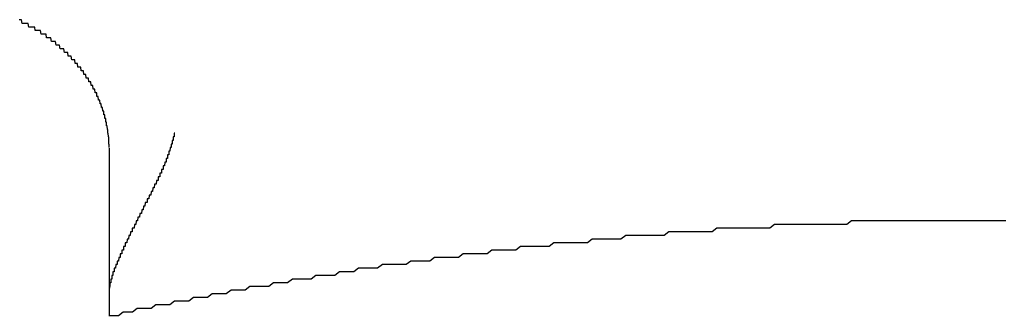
# Model space of a CAD drawing. Extents: x 1107 to 4046, y 937 to 3355.
# Tile 606 of 656: x 2197.734 to 2200.429, y 2701.202 to 2702.013. Entities that reach past the tile are written whole.
import ezdxf

# ---------------------------------------------------------------- set-up
doc = ezdxf.new("R2010")
doc.units = 0
doc.layers.add('KF_VIDA_L___C_REAR', color=7, linetype='CONTINUOUS')

# ---------------------------------------------------------------- blocks, each defined once
blk = doc.blocks.new('KF_VIDA_L___C_REAR')
at = {"layer": 'KF_VIDA_L___C_REAR'}
for p, q in [((11, 1012.449069), (11, 1012.054545)), ((11, 1012.054545), (11, 1011.988826))]:
    blk.add_line(p, q, dxfattribs=at)
for points in [[(11, 1012.45, 0), (11, 1012.45, 0), (11, 1012.45, 0), (11, 1012.45, 0), (11, 1012.45, 0), (10.9999, 1012.46, 0), (10.9999, 1012.46, 0), (10.9999, 1012.46, 0), (10.9998, 1012.46, 0), (10.9998, 1012.46, 0), (10.9997, 1012.46, 0), (10.9997, 1012.46, 0), (10.9996, 1012.46, 0), (10.9995, 1012.47, 0), (10.9995, 1012.47, 0), (10.9994, 1012.47, 0), (10.9993, 1012.47, 0), (10.9992, 1012.47, 0), (10.9991, 1012.47, 0), (10.999, 1012.47, 0), (10.9989, 1012.48, 0), (10.9988, 1012.48, 0), (10.9987, 1012.48, 0), (10.9986, 1012.48, 0), (10.9985, 1012.48, 0), (10.9983, 1012.48, 0), (10.9982, 1012.48, 0), (10.9981, 1012.48, 0), (10.9979, 1012.49, 0), (10.9978, 1012.49, 0), (10.9976, 1012.49, 0), (10.9974, 1012.49, 0), (10.9973, 1012.49, 0), (10.9971, 1012.49, 0), (10.9969, 1012.49, 0), (10.9967, 1012.5, 0), (10.9965, 1012.5, 0), (10.9963, 1012.5, 0), (10.9961, 1012.5, 0), (10.9959, 1012.5, 0), (10.9957, 1012.5, 0), (10.9955, 1012.5, 0), (10.9953, 1012.5, 0), (10.995, 1012.51, 0), (10.9948, 1012.51, 0), (10.9946, 1012.51, 0), (10.9943, 1012.51, 0), (10.9941, 1012.51, 0), (10.9938, 1012.51, 0), (10.9936, 1012.51, 0), (10.9933, 1012.51, 0), (10.993, 1012.52, 0), (10.9928, 1012.52, 0), (10.9925, 1012.52, 0), (10.9922, 1012.52, 0), (10.9919, 1012.52, 0), (10.9916, 1012.52, 0), (10.9913, 1012.52, 0), (10.991, 1012.53, 0), (10.9907, 1012.53, 0), (10.9903, 1012.53, 0), (10.99, 1012.53, 0), (10.9897, 1012.53, 0), (10.9893, 1012.53, 0), (10.989, 1012.53, 0), (10.9887, 1012.53, 0), (10.9883, 1012.54, 0), (10.9879, 1012.54, 0), (10.9876, 1012.54, 0), (10.9872, 1012.54, 0), (10.9868, 1012.54, 0), (10.9865, 1012.54, 0), (10.9861, 1012.54, 0), (10.9857, 1012.54, 0), (10.9853, 1012.55, 0), (10.9849, 1012.55, 0), (10.9845, 1012.55, 0), (10.9841, 1012.55, 0), (10.9836, 1012.55, 0), (10.9832, 1012.55, 0), (10.9828, 1012.55, 0), (10.9824, 1012.56, 0), (10.9819, 1012.56, 0), (10.9815, 1012.56, 0), (10.981, 1012.56, 0), (10.9806, 1012.56, 0), (10.9801, 1012.56, 0), (10.9796, 1012.56, 0), (10.9792, 1012.56, 0), (10.9787, 1012.57, 0), (10.9782, 1012.57, 0), (10.9777, 1012.57, 0), (10.9772, 1012.57, 0), (10.9767, 1012.57, 0), (10.9762, 1012.57, 0), (10.9757, 1012.57, 0), (10.9752, 1012.57, 0), (10.9746, 1012.58, 0), (10.9741, 1012.58, 0), (10.9736, 1012.58, 0), (10.973, 1012.58, 0), (10.9725, 1012.58, 0), (10.9719, 1012.58, 0), (10.9714, 1012.58, 0), (10.9708, 1012.58, 0), (10.9703, 1012.59, 0), (10.9697, 1012.59, 0), (10.9691, 1012.59, 0), (10.9685, 1012.59, 0), (10.9679, 1012.59, 0), (10.9673, 1012.59, 0), (10.9667, 1012.59, 0), (10.9661, 1012.6, 0), (10.9655, 1012.6, 0), (10.9649, 1012.6, 0), (10.9643, 1012.6, 0), (10.9636, 1012.6, 0), (10.963, 1012.6, 0), (10.9624, 1012.6, 0), (10.9617, 1012.6, 0), (10.9611, 1012.61, 0), (10.9604, 1012.61, 0), (10.9598, 1012.61, 0), (10.9591, 1012.61, 0), (10.9584, 1012.61, 0), (10.9577, 1012.61, 0), (10.9571, 1012.61, 0), (10.9564, 1012.61, 0), (10.9557, 1012.62, 0), (10.955, 1012.62, 0), (10.9543, 1012.62, 0), (10.9536, 1012.62, 0), (10.9528, 1012.62, 0), (10.9521, 1012.62, 0), (10.9514, 1012.62, 0), (10.9507, 1012.62, 0), (10.9499, 1012.63, 0), (10.9492, 1012.63, 0), (10.9484, 1012.63, 0), (10.9477, 1012.63, 0), (10.9469, 1012.63, 0), (10.9461, 1012.63, 0), (10.9454, 1012.63, 0), (10.9446, 1012.63, 0), (10.9438, 1012.64, 0), (10.943, 1012.64, 0), (10.9422, 1012.64, 0), (10.9414, 1012.64, 0), (10.9406, 1012.64, 0), (10.9398, 1012.64, 0), (10.939, 1012.64, 0), (10.9382, 1012.64, 0), (10.9373, 1012.64, 0), (10.9365, 1012.65, 0), (10.9357, 1012.65, 0), (10.9348, 1012.65, 0), (10.934, 1012.65, 0), (10.9331, 1012.65, 0), (10.9322, 1012.65, 0), (10.9314, 1012.65, 0), (10.9305, 1012.65, 0), (10.9296, 1012.66, 0), (10.9287, 1012.66, 0), (10.9279, 1012.66, 0), (10.927, 1012.66, 0), (10.9261, 1012.66, 0), (10.9252, 1012.66, 0), (10.9243, 1012.66, 0), (10.9233, 1012.66, 0), (10.9224, 1012.67, 0), (10.9215, 1012.67, 0), (10.9206, 1012.67, 0), (10.9196, 1012.67, 0), (10.9187, 1012.67, 0), (10.9177, 1012.67, 0), (10.9168, 1012.67, 0), (10.9158, 1012.67, 0), (10.9148, 1012.67, 0), (10.9139, 1012.68, 0), (10.9129, 1012.68, 0), (10.9119, 1012.68, 0), (10.9109, 1012.68, 0), (10.9099, 1012.68, 0), (10.9089, 1012.68, 0), (10.9079, 1012.68, 0), (10.9069, 1012.68, 0), (10.9059, 1012.69, 0), (10.9049, 1012.69, 0), (10.9039, 1012.69, 0), (10.9028, 1012.69, 0), (10.9018, 1012.69, 0), (10.9008, 1012.69, 0), (10.8997, 1012.69, 0), (10.8987, 1012.69, 0), (10.8976, 1012.69, 0), (10.8965, 1012.7, 0), (10.8955, 1012.7, 0), (10.8944, 1012.7, 0), (10.8933, 1012.7, 0), (10.8922, 1012.7, 0), (10.8911, 1012.7, 0), (10.89, 1012.7, 0), (10.8889, 1012.7, 0), (10.8878, 1012.7, 0), (10.8867, 1012.71, 0), (10.8856, 1012.71, 0), (10.8845, 1012.71, 0), (10.8834, 1012.71, 0), (10.8822, 1012.71, 0), (10.8811, 1012.71, 0), (10.8799, 1012.71, 0), (10.8788, 1012.71, 0), (10.8776, 1012.71, 0), (10.8765, 1012.72, 0), (10.8753, 1012.72, 0), (10.8742, 1012.72, 0), (10.873, 1012.72, 0), (10.8718, 1012.72, 0), (10.8706, 1012.72, 0), (10.8694, 1012.72, 0), (10.8682, 1012.72, 0), (10.867, 1012.72, 0), (10.8658, 1012.72, 0), (10.8646, 1012.73, 0), (10.8634, 1012.73, 0), (10.8622, 1012.73, 0), (10.861, 1012.73, 0), (10.8597, 1012.73, 0), (10.8585, 1012.73, 0), (10.8573, 1012.73, 0), (10.856, 1012.73, 0), (10.8548, 1012.73, 0), (10.8535, 1012.74, 0), (10.8523, 1012.74, 0), (10.851, 1012.74, 0), (10.8497, 1012.74, 0), (10.8485, 1012.74, 0), (10.8472, 1012.74, 0), (10.8459, 1012.74, 0), (10.8446, 1012.74, 0), (10.8433, 1012.74, 0), (10.842, 1012.74, 0), (10.8407, 1012.75, 0), (10.8394, 1012.75, 0), (10.8381, 1012.75, 0), (10.8368, 1012.75, 0), (10.8355, 1012.75, 0), (10.8341, 1012.75, 0), (10.8328, 1012.75, 0), (10.8315, 1012.75, 0), (10.8301, 1012.75, 0), (10.8288, 1012.75, 0), (10.8274, 1012.76, 0), (10.8261, 1012.76, 0), (10.8247, 1012.76, 0), (10.8234, 1012.76, 0), (10.822, 1012.76, 0), (10.8206, 1012.76, 0), (10.8192, 1012.76, 0), (10.8179, 1012.76, 0), (10.8165, 1012.76, 0), (10.8151, 1012.76, 0), (10.8137, 1012.76, 0), (10.8123, 1012.77, 0), (10.8109, 1012.77, 0), (10.8095, 1012.77, 0), (10.8081, 1012.77, 0), (10.8066, 1012.77, 0), (10.8052, 1012.77, 0), (10.8038, 1012.77, 0), (10.8024, 1012.77, 0), (10.8009, 1012.77, 0), (10.7995, 1012.77, 0), (10.798, 1012.77, 0), (10.7966, 1012.78, 0), (10.7951, 1012.78, 0), (10.7937, 1012.78, 0), (10.7922, 1012.78, 0), (10.7908, 1012.78, 0), (10.7893, 1012.78, 0), (10.7878, 1012.78, 0), (10.7863, 1012.78, 0), (10.7848, 1012.78, 0), (10.7834, 1012.78, 0), (10.7819, 1012.78, 0), (10.7804, 1012.78, 0), (10.7789, 1012.79, 0), (10.7774, 1012.79, 0), (10.7759, 1012.79, 0), (10.7743, 1012.79, 0), (10.7728, 1012.79, 0), (10.7713, 1012.79, 0), (10.7698, 1012.79, 0), (10.7682, 1012.79, 0), (10.7667, 1012.79, 0), (10.7652, 1012.79, 0), (10.7636, 1012.79, 0), (10.7621, 1012.79, 0), (10.7605, 1012.8, 0), (10.759, 1012.8, 0), (10.7574, 1012.8, 0), (10.7559, 1012.8, 0), (10.7543, 1012.8, 0)], [(11.1801, 1012.49, 0), (11.18, 1012.49, 0), (11.1799, 1012.49, 0), (11.1797, 1012.49, 0), (11.1796, 1012.49, 0), (11.1795, 1012.49, 0), (11.1794, 1012.49, 0), (11.1793, 1012.49, 0), (11.1792, 1012.49, 0), (11.179, 1012.49, 0), (11.1789, 1012.49, 0), (11.1788, 1012.49, 0), (11.1787, 1012.49, 0), (11.1786, 1012.49, 0), (11.1784, 1012.49, 0), (11.1783, 1012.49, 0), (11.1782, 1012.49, 0), (11.1781, 1012.48, 0), (11.178, 1012.48, 0), (11.1778, 1012.48, 0), (11.1777, 1012.48, 0), (11.1776, 1012.48, 0), (11.1775, 1012.48, 0), (11.1774, 1012.48, 0), (11.1772, 1012.48, 0), (11.1771, 1012.48, 0), (11.177, 1012.48, 0), (11.1769, 1012.48, 0), (11.1768, 1012.48, 0), (11.1766, 1012.48, 0), (11.1765, 1012.48, 0), (11.1764, 1012.48, 0), (11.1763, 1012.48, 0), (11.1761, 1012.48, 0), (11.176, 1012.48, 0), (11.1759, 1012.48, 0), (11.1758, 1012.48, 0), (11.1756, 1012.48, 0), (11.1755, 1012.47, 0), (11.1754, 1012.47, 0), (11.1753, 1012.47, 0), (11.1751, 1012.47, 0), (11.175, 1012.47, 0), (11.1749, 1012.47, 0), (11.1747, 1012.47, 0), (11.1746, 1012.47, 0), (11.1745, 1012.47, 0), (11.1744, 1012.47, 0), (11.1742, 1012.47, 0), (11.1741, 1012.47, 0), (11.174, 1012.47, 0), (11.1738, 1012.47, 0), (11.1737, 1012.47, 0), (11.1736, 1012.47, 0), (11.1735, 1012.47, 0), (11.1733, 1012.47, 0), (11.1732, 1012.47, 0), (11.1731, 1012.47, 0), (11.1729, 1012.47, 0), (11.1728, 1012.47, 0), (11.1727, 1012.46, 0), (11.1725, 1012.46, 0), (11.1724, 1012.46, 0), (11.1723, 1012.46, 0), (11.1721, 1012.46, 0), (11.172, 1012.46, 0), (11.1719, 1012.46, 0), (11.1717, 1012.46, 0), (11.1716, 1012.46, 0), (11.1715, 1012.46, 0), (11.1713, 1012.46, 0), (11.1712, 1012.46, 0), (11.1711, 1012.46, 0), (11.1709, 1012.46, 0), (11.1708, 1012.46, 0), (11.1707, 1012.46, 0), (11.1705, 1012.46, 0), (11.1704, 1012.46, 0), (11.1702, 1012.46, 0), (11.1701, 1012.46, 0), (11.17, 1012.46, 0), (11.1698, 1012.46, 0), (11.1697, 1012.45, 0), (11.1695, 1012.45, 0), (11.1694, 1012.45, 0), (11.1693, 1012.45, 0), (11.1691, 1012.45, 0), (11.169, 1012.45, 0), (11.1689, 1012.45, 0), (11.1687, 1012.45, 0), (11.1686, 1012.45, 0), (11.1684, 1012.45, 0), (11.1683, 1012.45, 0), (11.1681, 1012.45, 0), (11.168, 1012.45, 0), (11.1679, 1012.45, 0), (11.1677, 1012.45, 0), (11.1676, 1012.45, 0), (11.1674, 1012.45, 0), (11.1673, 1012.45, 0), (11.1671, 1012.45, 0), (11.167, 1012.45, 0), (11.1669, 1012.45, 0), (11.1667, 1012.45, 0), (11.1666, 1012.44, 0), (11.1664, 1012.44, 0), (11.1663, 1012.44, 0), (11.1661, 1012.44, 0), (11.166, 1012.44, 0), (11.1658, 1012.44, 0), (11.1657, 1012.44, 0), (11.1656, 1012.44, 0), (11.1654, 1012.44, 0), (11.1653, 1012.44, 0), (11.1651, 1012.44, 0), (11.165, 1012.44, 0), (11.1648, 1012.44, 0), (11.1647, 1012.44, 0), (11.1645, 1012.44, 0), (11.1644, 1012.44, 0), (11.1642, 1012.44, 0), (11.1641, 1012.44, 0), (11.1639, 1012.44, 0), (11.1638, 1012.44, 0), (11.1636, 1012.44, 0), (11.1635, 1012.44, 0), (11.1633, 1012.44, 0), (11.1632, 1012.43, 0), (11.163, 1012.43, 0), (11.1629, 1012.43, 0), (11.1627, 1012.43, 0), (11.1626, 1012.43, 0), (11.1624, 1012.43, 0), (11.1623, 1012.43, 0), (11.1621, 1012.43, 0), (11.162, 1012.43, 0), (11.1618, 1012.43, 0), (11.1616, 1012.43, 0), (11.1615, 1012.43, 0), (11.1613, 1012.43, 0), (11.1612, 1012.43, 0), (11.161, 1012.43, 0), (11.1609, 1012.43, 0), (11.1607, 1012.43, 0), (11.1606, 1012.43, 0), (11.1604, 1012.43, 0), (11.1603, 1012.43, 0), (11.1601, 1012.43, 0), (11.1599, 1012.43, 0), (11.1598, 1012.43, 0), (11.1596, 1012.42, 0), (11.1595, 1012.42, 0), (11.1593, 1012.42, 0), (11.1592, 1012.42, 0), (11.159, 1012.42, 0), (11.1588, 1012.42, 0), (11.1587, 1012.42, 0), (11.1585, 1012.42, 0), (11.1584, 1012.42, 0), (11.1582, 1012.42, 0), (11.158, 1012.42, 0), (11.1579, 1012.42, 0), (11.1577, 1012.42, 0), (11.1576, 1012.42, 0), (11.1574, 1012.42, 0), (11.1572, 1012.42, 0), (11.1571, 1012.42, 0), (11.1569, 1012.42, 0), (11.1568, 1012.42, 0), (11.1566, 1012.42, 0), (11.1564, 1012.42, 0), (11.1563, 1012.42, 0), (11.1561, 1012.42, 0), (11.156, 1012.41, 0), (11.1558, 1012.41, 0), (11.1556, 1012.41, 0), (11.1555, 1012.41, 0), (11.1553, 1012.41, 0), (11.1551, 1012.41, 0), (11.155, 1012.41, 0), (11.1548, 1012.41, 0), (11.1546, 1012.41, 0), (11.1545, 1012.41, 0), (11.1543, 1012.41, 0), (11.1541, 1012.41, 0), (11.154, 1012.41, 0), (11.1538, 1012.41, 0), (11.1536, 1012.41, 0), (11.1535, 1012.41, 0), (11.1533, 1012.41, 0), (11.1531, 1012.41, 0), (11.153, 1012.41, 0), (11.1528, 1012.41, 0), (11.1526, 1012.41, 0), (11.1525, 1012.41, 0), (11.1523, 1012.41, 0), (11.1521, 1012.41, 0), (11.152, 1012.4, 0), (11.1518, 1012.4, 0), (11.1516, 1012.4, 0), (11.1515, 1012.4, 0), (11.1513, 1012.4, 0), (11.1511, 1012.4, 0), (11.1509, 1012.4, 0), (11.1508, 1012.4, 0), (11.1506, 1012.4, 0), (11.1504, 1012.4, 0), (11.1503, 1012.4, 0), (11.1501, 1012.4, 0), (11.1499, 1012.4, 0), (11.1498, 1012.4, 0), (11.1496, 1012.4, 0), (11.1494, 1012.4, 0), (11.1492, 1012.4, 0), (11.1491, 1012.4, 0), (11.1489, 1012.4, 0), (11.1487, 1012.4, 0), (11.1485, 1012.4, 0), (11.1484, 1012.4, 0), (11.1482, 1012.4, 0), (11.148, 1012.4, 0), (11.1478, 1012.39, 0), (11.1477, 1012.39, 0), (11.1475, 1012.39, 0), (11.1473, 1012.39, 0), (11.1471, 1012.39, 0), (11.147, 1012.39, 0), (11.1468, 1012.39, 0), (11.1466, 1012.39, 0), (11.1464, 1012.39, 0), (11.1463, 1012.39, 0), (11.1461, 1012.39, 0), (11.1459, 1012.39, 0), (11.1457, 1012.39, 0), (11.1455, 1012.39, 0), (11.1454, 1012.39, 0), (11.1452, 1012.39, 0), (11.145, 1012.39, 0), (11.1448, 1012.39, 0), (11.1447, 1012.39, 0), (11.1445, 1012.39, 0), (11.1443, 1012.39, 0), (11.1441, 1012.39, 0), (11.1439, 1012.39, 0), (11.1438, 1012.39, 0), (11.1436, 1012.38, 0), (11.1434, 1012.38, 0), (11.1432, 1012.38, 0), (11.143, 1012.38, 0), (11.1429, 1012.38, 0), (11.1427, 1012.38, 0), (11.1425, 1012.38, 0), (11.1423, 1012.38, 0), (11.1421, 1012.38, 0), (11.1419, 1012.38, 0), (11.1418, 1012.38, 0), (11.1416, 1012.38, 0), (11.1414, 1012.38, 0), (11.1412, 1012.38, 0), (11.141, 1012.38, 0), (11.1408, 1012.38, 0), (11.1407, 1012.38, 0), (11.1405, 1012.38, 0), (11.1403, 1012.38, 0), (11.1401, 1012.38, 0), (11.1399, 1012.38, 0), (11.1397, 1012.38, 0), (11.1395, 1012.38, 0), (11.1394, 1012.38, 0), (11.1392, 1012.38, 0), (11.139, 1012.37, 0), (11.1388, 1012.37, 0), (11.1386, 1012.37, 0), (11.1384, 1012.37, 0), (11.1382, 1012.37, 0), (11.1381, 1012.37, 0), (11.1379, 1012.37, 0), (11.1377, 1012.37, 0), (11.1375, 1012.37, 0), (11.1373, 1012.37, 0), (11.1371, 1012.37, 0), (11.1369, 1012.37, 0), (11.1367, 1012.37, 0), (11.1365, 1012.37, 0), (11.1364, 1012.37, 0), (11.1362, 1012.37, 0), (11.136, 1012.37, 0), (11.1358, 1012.37, 0), (11.1356, 1012.37, 0), (11.1354, 1012.37, 0), (11.1352, 1012.37, 0), (11.135, 1012.37, 0), (11.1348, 1012.37, 0), (11.1346, 1012.37, 0), (11.1345, 1012.37, 0), (11.1343, 1012.36, 0), (11.1341, 1012.36, 0), (11.1339, 1012.36, 0), (11.1337, 1012.36, 0), (11.1335, 1012.36, 0), (11.1333, 1012.36, 0), (11.1331, 1012.36, 0), (11.1329, 1012.36, 0), (11.1327, 1012.36, 0), (11.1325, 1012.36, 0), (11.1323, 1012.36, 0), (11.1321, 1012.36, 0), (11.1319, 1012.36, 0), (11.1317, 1012.36, 0), (11.1315, 1012.36, 0), (11.1313, 1012.36, 0), (11.1312, 1012.36, 0), (11.131, 1012.36, 0), (11.1308, 1012.36, 0), (11.1306, 1012.36, 0), (11.1304, 1012.36, 0), (11.1302, 1012.36, 0), (11.13, 1012.36, 0), (11.1298, 1012.36, 0), (11.1296, 1012.36, 0)], [(11.1296, 1012.36, 0), (11.1287, 1012.35, 0), (11.1278, 1012.35, 0), (11.1269, 1012.35, 0), (11.1261, 1012.35, 0), (11.1252, 1012.35, 0), (11.1243, 1012.35, 0), (11.1234, 1012.34, 0), (11.1226, 1012.34, 0), (11.1217, 1012.34, 0), (11.1208, 1012.34, 0), (11.1199, 1012.34, 0), (11.1191, 1012.33, 0), (11.1182, 1012.33, 0), (11.1173, 1012.33, 0), (11.1165, 1012.33, 0), (11.1156, 1012.33, 0), (11.1148, 1012.33, 0), (11.1139, 1012.32, 0), (11.113, 1012.32, 0), (11.1122, 1012.32, 0), (11.1113, 1012.32, 0), (11.1105, 1012.32, 0), (11.1096, 1012.32, 0), (11.1088, 1012.31, 0), (11.108, 1012.31, 0), (11.1071, 1012.31, 0), (11.1063, 1012.31, 0), (11.1054, 1012.31, 0), (11.1046, 1012.31, 0), (11.1038, 1012.3, 0), (11.103, 1012.3, 0), (11.1021, 1012.3, 0), (11.1013, 1012.3, 0), (11.1005, 1012.3, 0), (11.0997, 1012.3, 0), (11.0988, 1012.3, 0), (11.098, 1012.29, 0), (11.0972, 1012.29, 0), (11.0964, 1012.29, 0), (11.0956, 1012.29, 0), (11.0948, 1012.29, 0), (11.094, 1012.29, 0), (11.0932, 1012.28, 0), (11.0924, 1012.28, 0), (11.0916, 1012.28, 0), (11.0908, 1012.28, 0), (11.09, 1012.28, 0), (11.0892, 1012.28, 0), (11.0885, 1012.27, 0), (11.0877, 1012.27, 0), (11.0869, 1012.27, 0), (11.0861, 1012.27, 0), (11.0854, 1012.27, 0), (11.0846, 1012.27, 0), (11.0838, 1012.27, 0), (11.0831, 1012.26, 0), (11.0823, 1012.26, 0), (11.0815, 1012.26, 0), (11.0808, 1012.26, 0), (11.08, 1012.26, 0), (11.0793, 1012.26, 0), (11.0785, 1012.26, 0), (11.0778, 1012.25, 0), (11.077, 1012.25, 0), (11.0763, 1012.25, 0), (11.0756, 1012.25, 0), (11.0748, 1012.25, 0), (11.0741, 1012.25, 0), (11.0734, 1012.24, 0), (11.0726, 1012.24, 0), (11.0719, 1012.24, 0), (11.0712, 1012.24, 0), (11.0705, 1012.24, 0), (11.0698, 1012.24, 0), (11.0691, 1012.24, 0), (11.0683, 1012.23, 0), (11.0676, 1012.23, 0), (11.0669, 1012.23, 0), (11.0662, 1012.23, 0), (11.0655, 1012.23, 0), (11.0648, 1012.23, 0), (11.0642, 1012.23, 0), (11.0635, 1012.23, 0), (11.0628, 1012.22, 0), (11.0621, 1012.22, 0), (11.0614, 1012.22, 0), (11.0607, 1012.22, 0), (11.0601, 1012.22, 0), (11.0594, 1012.22, 0), (11.0587, 1012.22, 0), (11.0581, 1012.21, 0), (11.0574, 1012.21, 0), (11.0568, 1012.21, 0), (11.0561, 1012.21, 0), (11.0554, 1012.21, 0), (11.0548, 1012.21, 0), (11.0542, 1012.21, 0), (11.0535, 1012.2, 0), (11.0529, 1012.2, 0), (11.0522, 1012.2, 0), (11.0516, 1012.2, 0), (11.051, 1012.2, 0), (11.0504, 1012.2, 0), (11.0497, 1012.2, 0), (11.0491, 1012.2, 0), (11.0485, 1012.19, 0), (11.0479, 1012.19, 0), (11.0473, 1012.19, 0), (11.0467, 1012.19, 0), (11.0461, 1012.19, 0), (11.0455, 1012.19, 0), (11.0449, 1012.19, 0), (11.0443, 1012.19, 0), (11.0437, 1012.18, 0), (11.0431, 1012.18, 0), (11.0425, 1012.18, 0), (11.0419, 1012.18, 0), (11.0414, 1012.18, 0), (11.0408, 1012.18, 0), (11.0402, 1012.18, 0), (11.0397, 1012.18, 0), (11.0391, 1012.17, 0), (11.0385, 1012.17, 0), (11.038, 1012.17, 0), (11.0374, 1012.17, 0), (11.0369, 1012.17, 0), (11.0363, 1012.17, 0), (11.0358, 1012.17, 0), (11.0353, 1012.17, 0), (11.0347, 1012.16, 0), (11.0342, 1012.16, 0), (11.0337, 1012.16, 0), (11.0331, 1012.16, 0), (11.0326, 1012.16, 0), (11.0321, 1012.16, 0), (11.0316, 1012.16, 0), (11.0311, 1012.16, 0), (11.0306, 1012.16, 0), (11.0301, 1012.15, 0), (11.0296, 1012.15, 0), (11.0291, 1012.15, 0), (11.0286, 1012.15, 0), (11.0281, 1012.15, 0), (11.0276, 1012.15, 0), (11.0272, 1012.15, 0), (11.0267, 1012.15, 0), (11.0262, 1012.15, 0), (11.0257, 1012.14, 0), (11.0253, 1012.14, 0), (11.0248, 1012.14, 0), (11.0244, 1012.14, 0), (11.0239, 1012.14, 0), (11.0235, 1012.14, 0), (11.023, 1012.14, 0), (11.0226, 1012.14, 0), (11.0221, 1012.14, 0), (11.0217, 1012.13, 0), (11.0213, 1012.13, 0), (11.0208, 1012.13, 0), (11.0204, 1012.13, 0), (11.02, 1012.13, 0), (11.0196, 1012.13, 0), (11.0192, 1012.13, 0), (11.0188, 1012.13, 0), (11.0184, 1012.13, 0), (11.018, 1012.13, 0), (11.0176, 1012.12, 0), (11.0172, 1012.12, 0), (11.0168, 1012.12, 0), (11.0164, 1012.12, 0), (11.016, 1012.12, 0), (11.0157, 1012.12, 0), (11.0153, 1012.12, 0), (11.0149, 1012.12, 0), (11.0146, 1012.12, 0), (11.0142, 1012.12, 0), (11.0138, 1012.11, 0), (11.0135, 1012.11, 0), (11.0132, 1012.11, 0), (11.0128, 1012.11, 0), (11.0125, 1012.11, 0), (11.0121, 1012.11, 0), (11.0118, 1012.11, 0), (11.0115, 1012.11, 0), (11.0112, 1012.11, 0), (11.0109, 1012.11, 0), (11.0106, 1012.11, 0), (11.0102, 1012.1, 0), (11.0099, 1012.1, 0), (11.0096, 1012.1, 0), (11.0094, 1012.1, 0), (11.0091, 1012.1, 0), (11.0088, 1012.1, 0), (11.0085, 1012.1, 0), (11.0082, 1012.1, 0), (11.008, 1012.1, 0), (11.0077, 1012.1, 0), (11.0074, 1012.1, 0), (11.0072, 1012.09, 0), (11.0069, 1012.09, 0), (11.0067, 1012.09, 0), (11.0064, 1012.09, 0), (11.0062, 1012.09, 0), (11.006, 1012.09, 0), (11.0057, 1012.09, 0), (11.0055, 1012.09, 0), (11.0053, 1012.09, 0), (11.0051, 1012.09, 0), (11.0049, 1012.09, 0), (11.0047, 1012.09, 0), (11.0044, 1012.08, 0), (11.0042, 1012.08, 0), (11.0041, 1012.08, 0), (11.0039, 1012.08, 0), (11.0037, 1012.08, 0), (11.0035, 1012.08, 0), (11.0033, 1012.08, 0), (11.0032, 1012.08, 0), (11.003, 1012.08, 0), (11.0028, 1012.08, 0), (11.0027, 1012.08, 0), (11.0025, 1012.08, 0), (11.0024, 1012.08, 0), (11.0022, 1012.07, 0), (11.0021, 1012.07, 0), (11.0019, 1012.07, 0), (11.0018, 1012.07, 0), (11.0017, 1012.07, 0), (11.0016, 1012.07, 0), (11.0014, 1012.07, 0), (11.0013, 1012.07, 0), (11.0012, 1012.07, 0), (11.0011, 1012.07, 0), (11.001, 1012.07, 0), (11.0009, 1012.07, 0), (11.0008, 1012.07, 0), (11.0007, 1012.07, 0), (11.0007, 1012.07, 0), (11.0006, 1012.06, 0), (11.0005, 1012.06, 0), (11.0005, 1012.06, 0), (11.0004, 1012.06, 0), (11.0003, 1012.06, 0), (11.0003, 1012.06, 0), (11.0002, 1012.06, 0), (11.0002, 1012.06, 0), (11.0001, 1012.06, 0), (11.0001, 1012.06, 0), (11.0001, 1012.06, 0), (11.0001, 1012.06, 0), (11, 1012.06, 0), (11, 1012.06, 0), (11, 1012.06, 0), (11, 1012.06, 0), (11, 1012.05, 0)], [(13.4538, 1012.25, 0), (13.4406, 1012.25, 0), (13.4274, 1012.25, 0), (13.4142, 1012.25, 0), (13.4011, 1012.25, 0), (13.3879, 1012.25, 0), (13.3747, 1012.25, 0), (13.3615, 1012.25, 0), (13.3483, 1012.25, 0), (13.3351, 1012.25, 0), (13.3219, 1012.25, 0), (13.3087, 1012.25, 0), (13.2955, 1012.25, 0), (13.2823, 1012.25, 0), (13.2691, 1012.25, 0), (13.256, 1012.25, 0), (13.2428, 1012.25, 0), (13.2296, 1012.25, 0), (13.2164, 1012.25, 0), (13.2032, 1012.25, 0), (13.19, 1012.25, 0), (13.1768, 1012.25, 0), (13.1636, 1012.25, 0), (13.1505, 1012.25, 0), (13.1373, 1012.25, 0), (13.1241, 1012.25, 0), (13.1109, 1012.25, 0), (13.0977, 1012.25, 0), (13.0845, 1012.25, 0), (13.0714, 1012.25, 0), (13.0582, 1012.25, 0), (13.045, 1012.25, 0), (13.0318, 1012.25, 0), (13.0186, 1012.24, 0), (13.0055, 1012.24, 0), (12.9923, 1012.24, 0), (12.9791, 1012.24, 0), (12.9659, 1012.24, 0), (12.9528, 1012.24, 0), (12.9396, 1012.24, 0), (12.9264, 1012.24, 0), (12.9132, 1012.24, 0), (12.9001, 1012.24, 0), (12.8869, 1012.24, 0), (12.8737, 1012.24, 0), (12.8606, 1012.24, 0), (12.8474, 1012.24, 0), (12.8342, 1012.24, 0), (12.8211, 1012.24, 0), (12.8079, 1012.23, 0), (12.7948, 1012.23, 0), (12.7816, 1012.23, 0), (12.7684, 1012.23, 0), (12.7553, 1012.23, 0), (12.7421, 1012.23, 0), (12.729, 1012.23, 0), (12.7158, 1012.23, 0), (12.7027, 1012.23, 0), (12.6895, 1012.23, 0), (12.6764, 1012.23, 0), (12.6632, 1012.23, 0), (12.6501, 1012.22, 0), (12.6369, 1012.22, 0), (12.6238, 1012.22, 0), (12.6106, 1012.22, 0), (12.5975, 1012.22, 0), (12.5844, 1012.22, 0), (12.5712, 1012.22, 0), (12.5581, 1012.22, 0), (12.5449, 1012.22, 0), (12.5318, 1012.22, 0), (12.5187, 1012.21, 0), (12.5056, 1012.21, 0), (12.4924, 1012.21, 0), (12.4793, 1012.21, 0), (12.4662, 1012.21, 0), (12.4531, 1012.21, 0), (12.4399, 1012.21, 0), (12.4268, 1012.21, 0), (12.4137, 1012.21, 0), (12.4006, 1012.2, 0), (12.3875, 1012.2, 0), (12.3744, 1012.2, 0), (12.3613, 1012.2, 0), (12.3481, 1012.2, 0), (12.335, 1012.2, 0), (12.3219, 1012.2, 0), (12.3088, 1012.19, 0), (12.2957, 1012.19, 0), (12.2826, 1012.19, 0), (12.2695, 1012.19, 0), (12.2565, 1012.19, 0), (12.2434, 1012.19, 0), (12.2303, 1012.19, 0), (12.2172, 1012.19, 0), (12.2041, 1012.18, 0), (12.191, 1012.18, 0), (12.1779, 1012.18, 0), (12.1649, 1012.18, 0), (12.1518, 1012.18, 0), (12.1387, 1012.18, 0), (12.1256, 1012.18, 0), (12.1126, 1012.17, 0), (12.0995, 1012.17, 0), (12.0864, 1012.17, 0), (12.0734, 1012.17, 0), (12.0603, 1012.17, 0), (12.0473, 1012.17, 0), (12.0342, 1012.16, 0), (12.0212, 1012.16, 0), (12.0081, 1012.16, 0), (11.9951, 1012.16, 0), (11.982, 1012.16, 0), (11.969, 1012.16, 0), (11.956, 1012.15, 0), (11.9429, 1012.15, 0), (11.9299, 1012.15, 0), (11.9169, 1012.15, 0), (11.9038, 1012.15, 0), (11.8908, 1012.15, 0), (11.8778, 1012.14, 0), (11.8648, 1012.14, 0), (11.8517, 1012.14, 0), (11.8387, 1012.14, 0), (11.8257, 1012.14, 0), (11.8127, 1012.13, 0), (11.7997, 1012.13, 0), (11.7867, 1012.13, 0), (11.7737, 1012.13, 0), (11.7607, 1012.13, 0), (11.7477, 1012.13, 0), (11.7347, 1012.12, 0), (11.7217, 1012.12, 0), (11.7088, 1012.12, 0), (11.6958, 1012.12, 0), (11.6828, 1012.12, 0), (11.6698, 1012.11, 0), (11.6569, 1012.11, 0), (11.6439, 1012.11, 0), (11.6309, 1012.11, 0), (11.618, 1012.1, 0), (11.605, 1012.1, 0), (11.592, 1012.1, 0), (11.5791, 1012.1, 0), (11.5661, 1012.1, 0), (11.5532, 1012.09, 0), (11.5403, 1012.09, 0), (11.5273, 1012.09, 0), (11.5144, 1012.09, 0), (11.5015, 1012.09, 0), (11.4885, 1012.08, 0), (11.4756, 1012.08, 0), (11.4627, 1012.08, 0), (11.4498, 1012.08, 0), (11.4368, 1012.07, 0), (11.4239, 1012.07, 0), (11.411, 1012.07, 0), (11.3981, 1012.07, 0), (11.3852, 1012.07, 0), (11.3723, 1012.06, 0), (11.3594, 1012.06, 0), (11.3465, 1012.06, 0), (11.3337, 1012.06, 0), (11.3208, 1012.05, 0), (11.3079, 1012.05, 0), (11.295, 1012.05, 0), (11.2822, 1012.05, 0), (11.2693, 1012.04, 0), (11.2564, 1012.04, 0), (11.2436, 1012.04, 0), (11.2307, 1012.04, 0), (11.2179, 1012.03, 0), (11.205, 1012.03, 0), (11.1922, 1012.03, 0), (11.1793, 1012.03, 0), (11.1665, 1012.02, 0), (11.1537, 1012.02, 0), (11.1408, 1012.02, 0), (11.128, 1012.02, 0), (11.1152, 1012.01, 0), (11.1024, 1012.01, 0), (11.0896, 1012.01, 0), (11.0768, 1012.01, 0), (11.064, 1012, 0), (11.0512, 1012, 0), (11.0384, 1012, 0), (11.0256, 1011.99, 0), (11.0128, 1011.99, 0), (11, 1011.99, 0)]]:
    blk.add_polyline3d(points, dxfattribs=at)

msp = doc.modelspace()

# ---------------------------------------------------------------- block references
at = {"layer": 'KF_VIDA_L___C_REAR'}
msp.add_blockref('KF_VIDA_L___C_REAR', (2186.9791, 1689.2132), dxfattribs=at)

doc.saveas('drawing.dxf')
